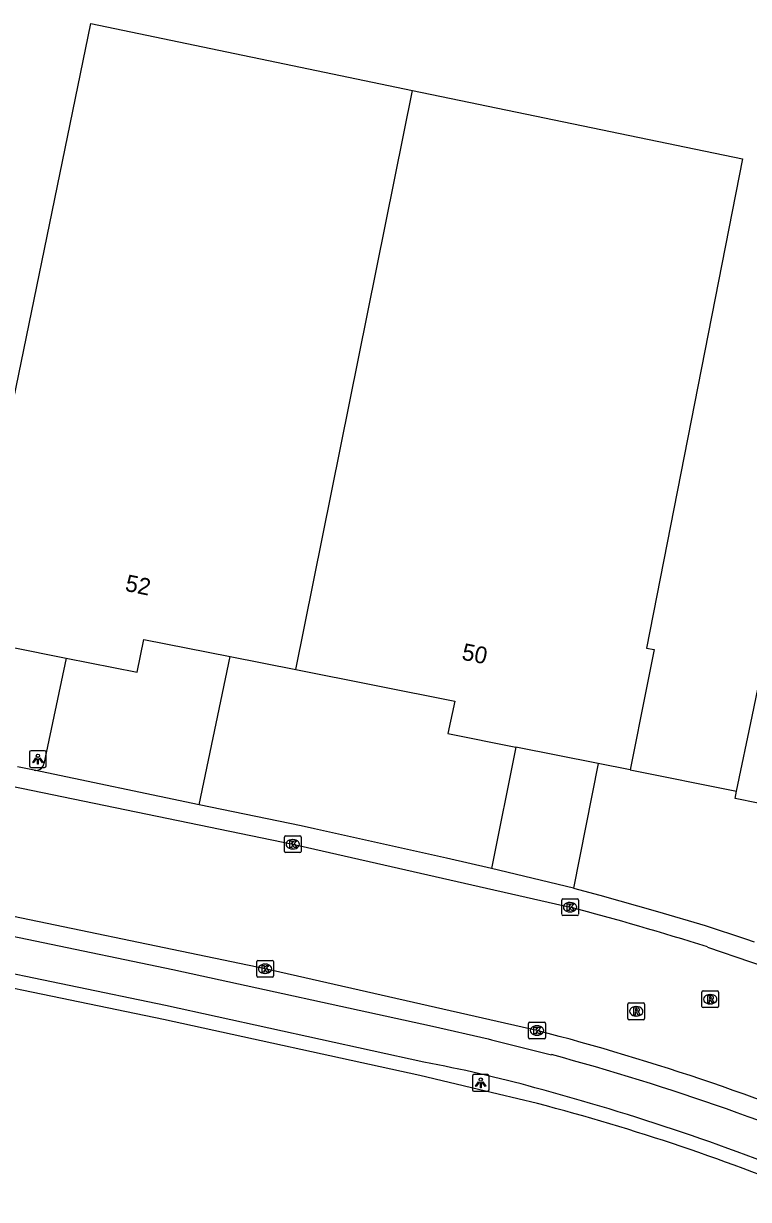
# Model space of a CAD drawing. Extents: x 157692 to 159670, y 381454 to 383289.
# Drawn here: x 159235.3 to 159278.5, y 382768.5 to 382838.7 of the extents above; entities that cross this region are included whole.
import ezdxf

# ---------------------------------------------------------------- set-up
doc = ezdxf.new("R2010")
doc.units = 0
for name, color, linetype in [('IMGEO_Kolk', 7, 'Continuous'), ('IMGEO_Lichtpunt', 7, 'Continuous'), ('IMGEO_Pand', 7, 'Continuous'), ('IMGEO_Pand_nummerreeks', 7, 'Continuous'), ('IMGEO_Rijbaan_lokaal_open', 7, 'Continuous'), ('IMGEO_Rioolput', 7, 'Continuous'), ('IMGEO_Voetpad_open', 7, 'Continuous')]:
    doc.layers.add(name, color=color, linetype=linetype)

msp = doc.modelspace()

# ---------------------------------------------------------------- linework, layer by layer
at = {"layer": 'IMGEO_Kolk'}
for p, q in [((159250.847, 382789.3), (159250.847, 382790.152)), ((159250.922, 382790.226), (159251.774, 382790.226)), ((159251.848, 382790.152), (159251.848, 382789.3)), ((159251.358, 382789.446), (159251.333, 382789.446)), ((159251.335, 382790.006), (159251.36, 382790.006)), ((159251.774, 382789.226), (159250.922, 382789.226)), ((159267.396, 382785.545), (159267.396, 382786.397)), ((159267.471, 382786.471), (159268.323, 382786.471)), ((159267.884, 382786.251), (159267.909, 382786.251)), ((159268.397, 382786.397), (159268.397, 382785.545)), ((159268.323, 382785.471), (159267.471, 382785.471)), ((159267.907, 382785.691), (159267.882, 382785.691)), ((159249.197, 382781.87), (159249.197, 382782.722)), ((159249.272, 382782.796), (159250.124, 382782.796)), ((159249.685, 382782.576), (159249.71, 382782.576)), ((159250.198, 382782.722), (159250.198, 382781.87)), ((159250.124, 382781.796), (159249.272, 382781.796)), ((159249.708, 382782.016), (159249.683, 382782.016)), ((159265.421, 382778.185), (159265.421, 382779.037)), ((159265.496, 382779.111), (159266.348, 382779.111)), ((159265.909, 382778.891), (159265.934, 382778.891)), ((159266.422, 382779.037), (159266.422, 382778.185)), ((159265.932, 382778.331), (159265.907, 382778.331)), ((159266.348, 382778.111), (159265.496, 382778.111))]:
    msp.add_line(p, q, dxfattribs=at)
for points in [[(159250.847, 382789.3), (159250.847, 382790.152)], [(159250.922, 382790.226), (159251.774, 382790.226)], [(159251.848, 382790.152), (159251.848, 382789.3)], [(159251.168, 382789.926), (159251.291, 382789.926), (159251.291, 382789.775), (159251.421, 382789.926), (159251.585, 382789.926), (159251.439, 382789.775), (159251.592, 382789.526), (159251.44, 382789.526), (159251.355, 382789.69), (159251.291, 382789.623), (159251.291, 382789.526), (159251.168, 382789.526), (159251.168, 382789.926)], [(159251.774, 382789.226), (159250.922, 382789.226)], [(159267.396, 382785.545), (159267.396, 382786.397)], [(159267.471, 382786.471), (159268.323, 382786.471)], [(159267.717, 382786.171), (159267.84, 382786.171), (159267.84, 382786.02), (159267.97, 382786.171), (159268.134, 382786.171), (159267.988, 382786.02), (159268.141, 382785.771), (159267.989, 382785.771), (159267.904, 382785.935), (159267.84, 382785.868), (159267.84, 382785.771), (159267.717, 382785.771), (159267.717, 382786.171)], [(159268.397, 382786.397), (159268.397, 382785.545)], [(159268.323, 382785.471), (159267.471, 382785.471)], [(159249.197, 382781.87), (159249.197, 382782.722)], [(159249.272, 382782.796), (159250.124, 382782.796)], [(159249.518, 382782.496), (159249.641, 382782.496), (159249.641, 382782.345), (159249.771, 382782.496), (159249.935, 382782.496), (159249.789, 382782.345), (159249.942, 382782.096), (159249.79, 382782.096), (159249.705, 382782.26), (159249.641, 382782.193), (159249.641, 382782.096), (159249.518, 382782.096), (159249.518, 382782.496)], [(159250.198, 382782.722), (159250.198, 382781.87)], [(159250.124, 382781.796), (159249.272, 382781.796)], [(159265.421, 382778.185), (159265.421, 382779.037)], [(159265.496, 382779.111), (159266.348, 382779.111)], [(159266.422, 382779.037), (159266.422, 382778.185)], [(159265.742, 382778.811), (159265.865, 382778.811), (159265.865, 382778.66), (159265.995, 382778.811), (159266.159, 382778.811), (159266.013, 382778.66), (159266.166, 382778.411), (159266.014, 382778.411), (159265.929, 382778.575), (159265.865, 382778.508), (159265.865, 382778.411), (159265.742, 382778.411), (159265.742, 382778.811)], [(159266.348, 382778.111), (159265.496, 382778.111)]]:
    msp.add_lwpolyline(points, dxfattribs=at)
for centre, start, end in [((159250.924, 382790.15), 91.55205, 178.44795), ((159250.924, 382790.15), 91.55205, 178.44795), ((159251.772, 382790.15), 1.55205, 88.44795), ((159251.772, 382790.15), 1.55205, 88.44795), ((159250.924, 382789.302), 181.55205, 268.44795), ((159250.924, 382789.302), 181.55205, 268.44795), ((159251.772, 382789.302), 271.55205, 358.44795), ((159251.772, 382789.302), 271.55205, 358.44795), ((159267.473, 382786.395), 91.55205, 178.44795), ((159267.473, 382786.395), 91.55205, 178.44795), ((159268.321, 382786.395), 1.55205, 88.44795), ((159268.321, 382786.395), 1.55205, 88.44795), ((159267.473, 382785.547), 181.55205, 268.44795), ((159267.473, 382785.547), 181.55205, 268.44795), ((159268.321, 382785.547), 271.55205, 358.44795), ((159268.321, 382785.547), 271.55205, 358.44795), ((159249.274, 382782.72), 91.55205, 178.44795), ((159249.274, 382782.72), 91.55205, 178.44795), ((159250.122, 382782.72), 1.55205, 88.44795), ((159250.122, 382782.72), 1.55205, 88.44795), ((159249.274, 382781.872), 181.55205, 268.44795), ((159249.274, 382781.872), 181.55205, 268.44795), ((159250.122, 382781.872), 271.55205, 358.44795), ((159250.122, 382781.872), 271.55205, 358.44795), ((159265.498, 382779.035), 91.55205, 178.44795), ((159265.498, 382779.035), 91.55205, 178.44795), ((159266.346, 382779.035), 1.55205, 88.44795), ((159266.346, 382779.035), 1.55205, 88.44795), ((159265.498, 382778.187), 181.55205, 268.44795), ((159265.498, 382778.187), 181.55205, 268.44795), ((159266.346, 382778.187), 271.55205, 358.44795), ((159266.346, 382778.187), 271.55205, 358.44795)]:
    msp.add_arc(centre, 0.0765, start, end, dxfattribs=at)
for centre, major_axis, ratio, start_param, end_param in [((159251.334, 382789.726), (-0.387, 0.002), 0.722429, 4.712389, 7.853982), ((159251.359, 382789.726), (-0.39, 0.002), 0.717154, 1.570796, 4.712389), ((159267.883, 382785.971), (-0.387, 0.002), 0.722429, 4.712389, 7.853982), ((159267.908, 382785.971), (-0.39, 0.002), 0.717154, 1.570796, 4.712389), ((159249.684, 382782.296), (-0.387, 0.002), 0.722429, 4.712389, 7.853982), ((159249.709, 382782.296), (-0.39, 0.002), 0.717154, 1.570796, 4.712389), ((159265.908, 382778.611), (-0.387, 0.002), 0.722429, 4.712389, 7.853982), ((159265.933, 382778.611), (-0.39, 0.002), 0.717154, 1.570796, 4.712389)]:
    msp.add_ellipse(centre, major_axis=major_axis, ratio=ratio, start_param=start_param, end_param=end_param, dxfattribs=at)
at = {"layer": 'IMGEO_Lichtpunt'}
for p, q in [((159235.639, 382795.216), (159235.639, 382794.409)), ((159235.639, 382795.216), (159235.639, 382794.409)), ((159236.541, 382795.311), (159235.733, 382795.311)), ((159236.541, 382795.311), (159235.733, 382795.311)), ((159236.635, 382794.409), (159236.635, 382795.216)), ((159236.635, 382794.409), (159236.635, 382795.216)), ((159235.733, 382794.315), (159236.541, 382794.315)), ((159235.733, 382794.315), (159236.541, 382794.315)), ((159262.067, 382775.887), (159262.067, 382775.08)), ((159262.067, 382775.887), (159262.067, 382775.08)), ((159262.969, 382775.982), (159262.161, 382775.982)), ((159262.969, 382775.982), (159262.161, 382775.982)), ((159263.063, 382775.08), (159263.063, 382775.887)), ((159263.063, 382775.08), (159263.063, 382775.887)), ((159262.161, 382774.986), (159262.969, 382774.986)), ((159262.161, 382774.986), (159262.969, 382774.986))]:
    msp.add_line(p, q, dxfattribs=at)
for points in [[(159236.013, 382794.88), (159236.052, 382794.852), (159235.864, 382794.59), (159235.826, 382794.617), (159236.013, 382794.88)], [(159236.115, 382794.832), (159236.162, 382794.832), (159236.162, 382794.51), (159236.115, 382794.51), (159236.115, 382794.832)], [(159236.225, 382794.852), (159236.263, 382794.879), (159236.45, 382794.617), (159236.411, 382794.589), (159236.225, 382794.852)], [(159262.441, 382775.551), (159262.48, 382775.523), (159262.292, 382775.261), (159262.254, 382775.288), (159262.441, 382775.551)], [(159262.543, 382775.503), (159262.59, 382775.503), (159262.59, 382775.181), (159262.543, 382775.181), (159262.543, 382775.503)], [(159262.653, 382775.523), (159262.691, 382775.55), (159262.878, 382775.288), (159262.839, 382775.26), (159262.653, 382775.523)]]:
    msp.add_lwpolyline(points, dxfattribs=at)
for centre in [(159236.138, 382795.014), (159262.566, 382775.685)]:
    msp.add_circle(centre, 0.0994, dxfattribs=at)
for centre, start, end in [((159235.733, 382795.216), 90, 180), ((159235.733, 382795.216), 90, 180), ((159236.541, 382795.216), 0, 90), ((159236.541, 382795.216), 0, 90), ((159235.733, 382794.409), 180, 270), ((159235.733, 382794.409), 180, 270), ((159236.541, 382794.409), 270, 0), ((159236.541, 382794.409), 270, 360), ((159262.161, 382775.887), 90, 180), ((159262.161, 382775.887), 90, 180), ((159262.969, 382775.887), 0, 90), ((159262.969, 382775.887), 0, 90), ((159262.161, 382775.08), 180, 270), ((159262.161, 382775.08), 180, 270), ((159262.969, 382775.08), 270, 0), ((159262.969, 382775.08), 270, 360)]:
    msp.add_arc(centre, 0.0946, start, end, dxfattribs=at)
at = {"layer": 'IMGEO_Pand'}
for points in [[(159231.186, 382802.159), (159231.261, 382802.503), (159232.248, 382807.046), (159232.812, 382809.643), (159233.291, 382809.557), (159239.291, 382838.713), (159258.496, 382834.723)], [(159277.834, 382792.902), (159278.758, 382797.353), (159286.987, 382837.021), (159310.468, 382832.212), (159302.256, 382792.532), (159301.242, 382787.635)], [(159251.526, 382800.152), (159258.496, 382834.723)], [(159258.496, 382834.723), (159278.194, 382830.631), (159272.447, 382801.43), (159272.919, 382801.346), (159272.465, 382799.071), (159271.486, 382794.167)], [(159231.186, 382802.159), (159237.819, 382800.84)], [(159237.819, 382800.84), (159242.053, 382800.005), (159242.468, 382801.952), (159247.611, 382800.93)], [(159247.611, 382800.93), (159251.526, 382800.152)], [(159251.526, 382800.152), (159261.025, 382798.264), (159260.604, 382796.336), (159264.65, 382795.529)], [(159269.574, 382794.548), (159264.65, 382795.529)], [(159271.486, 382794.167), (159269.574, 382794.548)], [(159280.49, 382791.893), (159277.742, 382792.457), (159277.834, 382792.902)]]:
    msp.add_lwpolyline(points, dxfattribs=at)
at = {"layer": 'IMGEO_Rijbaan_lokaal_open'}
for points in [[(159157.677, 382809.268), (159214.213, 382797.832), (159232.635, 382793.6), (159251.348, 382789.727), (159267.897, 382785.971)], [(159265.922, 382778.61), (159249.698, 382782.295), (159231.122, 382786.156), (159227.146, 382786.964), (159212.814, 382790.358), (159191.396, 382794.678), (159172.516, 382798.525), (159154.207, 382802.251), (159142.303, 382804.672)], [(159276.089, 382783.595), (159281.235, 382781.843)]]:
    msp.add_lwpolyline(points, dxfattribs=at)
for centre, radius, start, end in [((159227.02, 382629.725), 161.505, 72.31261, 75.33895), ((159230.265, 382640.69), 142.455, 66.7447, 75.50437)]:
    msp.add_arc(centre, radius, start, end, dxfattribs=at)
at = {"layer": 'IMGEO_Rioolput'}
for p, q in [((159275.832, 382780.978), (159276.684, 382780.978)), ((159271.416, 382780.256), (159272.268, 382780.256)), ((159275.757, 382780.052), (159275.757, 382780.904)), ((159276.245, 382780.758), (159276.27, 382780.758)), ((159276.758, 382780.904), (159276.758, 382780.052)), ((159271.341, 382779.33), (159271.341, 382780.182)), ((159271.829, 382780.036), (159271.854, 382780.036)), ((159272.342, 382780.182), (159272.342, 382779.33)), ((159276.684, 382779.978), (159275.832, 382779.978)), ((159276.268, 382780.198), (159276.243, 382780.198)), ((159272.268, 382779.256), (159271.416, 382779.256)), ((159271.852, 382779.476), (159271.827, 382779.476))]:
    msp.add_line(p, q, dxfattribs=at)
for points in [[(159275.832, 382780.978), (159276.684, 382780.978)], [(159271.416, 382780.256), (159272.268, 382780.256)], [(159275.757, 382780.052), (159275.757, 382780.904)], [(159276.346, 382780.676), (159276.094, 382780.678), (159276.094, 382780.278)], [(159276.094, 382780.278), (159276.218, 382780.278), (159276.218, 382780.44), (159276.229, 382780.44)], [(159276.272, 382780.597), (159276.218, 382780.597), (159276.218, 382780.516)], [(159276.218, 382780.516), (159276.27, 382780.516)], [(159276.276, 382780.411), (159276.347, 382780.278), (159276.487, 382780.278), (159276.422, 382780.404)], [(159276.758, 382780.904), (159276.758, 382780.052)], [(159271.341, 382779.33), (159271.341, 382780.182)], [(159271.93, 382779.954), (159271.678, 382779.956), (159271.678, 382779.556)], [(159271.678, 382779.556), (159271.802, 382779.556), (159271.802, 382779.718), (159271.813, 382779.718)], [(159271.856, 382779.875), (159271.802, 382779.875), (159271.802, 382779.794)], [(159271.802, 382779.794), (159271.854, 382779.794)], [(159271.86, 382779.689), (159271.931, 382779.556), (159272.071, 382779.556), (159272.006, 382779.682)], [(159272.342, 382780.182), (159272.342, 382779.33)], [(159276.684, 382779.978), (159275.832, 382779.978)], [(159272.268, 382779.256), (159271.416, 382779.256)]]:
    msp.add_lwpolyline(points, dxfattribs=at)
for centre, radius, start, end in [((159275.834, 382780.902), 0.0765, 91.55205, 178.44795), ((159275.834, 382780.902), 0.0765, 91.55205, 178.44795), ((159276.682, 382780.902), 0.0765, 1.55205, 88.44795), ((159276.682, 382780.902), 0.0765, 1.55205, 88.44795), ((159271.418, 382780.18), 0.0765, 91.55205, 178.44795), ((159271.418, 382780.18), 0.0765, 91.55205, 178.44795), ((159272.266, 382780.18), 0.0765, 1.55205, 88.44795), ((159272.266, 382780.18), 0.0765, 1.55205, 88.44795), ((159276.228, 382780.387), 0.0533, 26.02933, 88.69889), ((159276.254, 382780.705), 0.19, 274.7715, 282.96867), ((159276.278, 382780.501), 0.0964, 77.00612, 93.18647), ((159276.292, 382780.558), 0.0378, 276.66336, 79.67722), ((159276.345, 382780.566), 0.109, 350.36119, 89.41601), ((159276.343, 382780.566), 0.112, 277.58423, 350.98172), ((159276.327, 382780.351), 0.108, 29.51342, 73.79051), ((159271.812, 382779.665), 0.0533, 26.02933, 88.69889), ((159271.838, 382779.983), 0.19, 274.7715, 282.96867), ((159271.862, 382779.779), 0.0964, 77.00612, 93.18647), ((159271.876, 382779.836), 0.0378, 276.66336, 79.67722), ((159271.929, 382779.844), 0.109, 350.36119, 89.41601), ((159271.927, 382779.844), 0.112, 277.58423, 350.98172), ((159271.911, 382779.629), 0.108, 29.51342, 73.79051), ((159275.834, 382780.054), 0.0765, 181.55205, 268.44795), ((159275.834, 382780.054), 0.0765, 181.55205, 268.44795), ((159276.682, 382780.054), 0.0765, 271.55205, 358.44795), ((159276.682, 382780.054), 0.0765, 271.55205, 358.44795), ((159271.418, 382779.332), 0.0765, 181.55205, 268.44795), ((159271.418, 382779.332), 0.0765, 181.55205, 268.44795), ((159272.266, 382779.332), 0.0765, 271.55205, 358.44795), ((159272.266, 382779.332), 0.0765, 271.55205, 358.44795)]:
    msp.add_arc(centre, radius, start, end, dxfattribs=at)
for centre, major_axis, ratio, start_param, end_param in [((159276.244, 382780.478), (-0.387, 0.002), 0.722429, 4.712389, 7.853982), ((159276.269, 382780.478), (-0.39, 0.002), 0.717154, 1.570796, 4.712389), ((159271.828, 382779.756), (-0.387, 0.002), 0.722429, 4.712389, 7.853982), ((159271.853, 382779.756), (-0.39, 0.002), 0.717154, 1.570796, 4.712389)]:
    msp.add_ellipse(centre, major_axis=major_axis, ratio=ratio, start_param=start_param, end_param=end_param, dxfattribs=at)
at = {"layer": 'IMGEO_Voetpad_open'}
for points in [[(159237.819, 382800.84), (159236.493, 382794.525)], [(159245.766, 382792.081), (159247.611, 382800.93)], [(159264.65, 382795.529), (159263.204, 382788.273)], [(159235.913, 382794.142), (159234.921, 382794.343)], [(159269.574, 382794.548), (159268.091, 382787.106)], [(159245.766, 382792.081), (159235.913, 382794.142)], [(159271.486, 382794.167), (159277.834, 382792.902)], [(159201.373, 382791.498), (159227.738, 382785.666), (159244.185, 382782.262), (159259.69, 382778.869), (159263.006, 382778.107), (159263.202, 382778.062), (159266.79, 382777.169)], [(159263.204, 382788.273), (159260.53, 382788.897), (159252.635, 382790.651), (159251.857, 382790.82), (159245.766, 382792.081)], [(159265.951, 382774.254), (159262.434, 382775.1), (159258.94, 382775.934), (159243.642, 382779.274), (159226.323, 382782.851), (159197.741, 382789.11)], [(159259.176, 382776.721), (159243.762, 382780.102), (159226.482, 382783.693), (159204.294, 382788.634)], [(159268.091, 382787.106), (159263.204, 382788.273)], [(159268.091, 382787.106), (159269.672, 382786.684), (159273.113, 382785.705), (159275.958, 382784.877), (159278.359, 382784.09), (159278.891, 382783.905)]]:
    msp.add_lwpolyline(points, dxfattribs=at)
for centre, radius, start, end in [((159236.008, 382794.63), 0.497, 259.02574, 347.8514), ((159229.58, 382638.903), 143.186, 66.18834, 74.9377), ((159244.722, 382698.724), 79.325, 74.58936, 79.50101), ((159227.795, 382634.385), 145.851, 67.66523, 74.89549), ((159233.008, 382648.749), 129.757, 67.38213, 75.29248)]:
    msp.add_arc(centre, radius, start, end, dxfattribs=at)

# ---------------------------------------------------------------- texts
at = {"layer": 'IMGEO_Pand_nummerreeks'}
for s, rotation, p in [('52', 348.20402, (159241.292, 382804.864)), ('50', 348.73565, (159261.384, 382800.756))]:
    msp.add_text(s, height=1, rotation=rotation, dxfattribs=at).set_placement(p)

doc.saveas('drawing.dxf')
